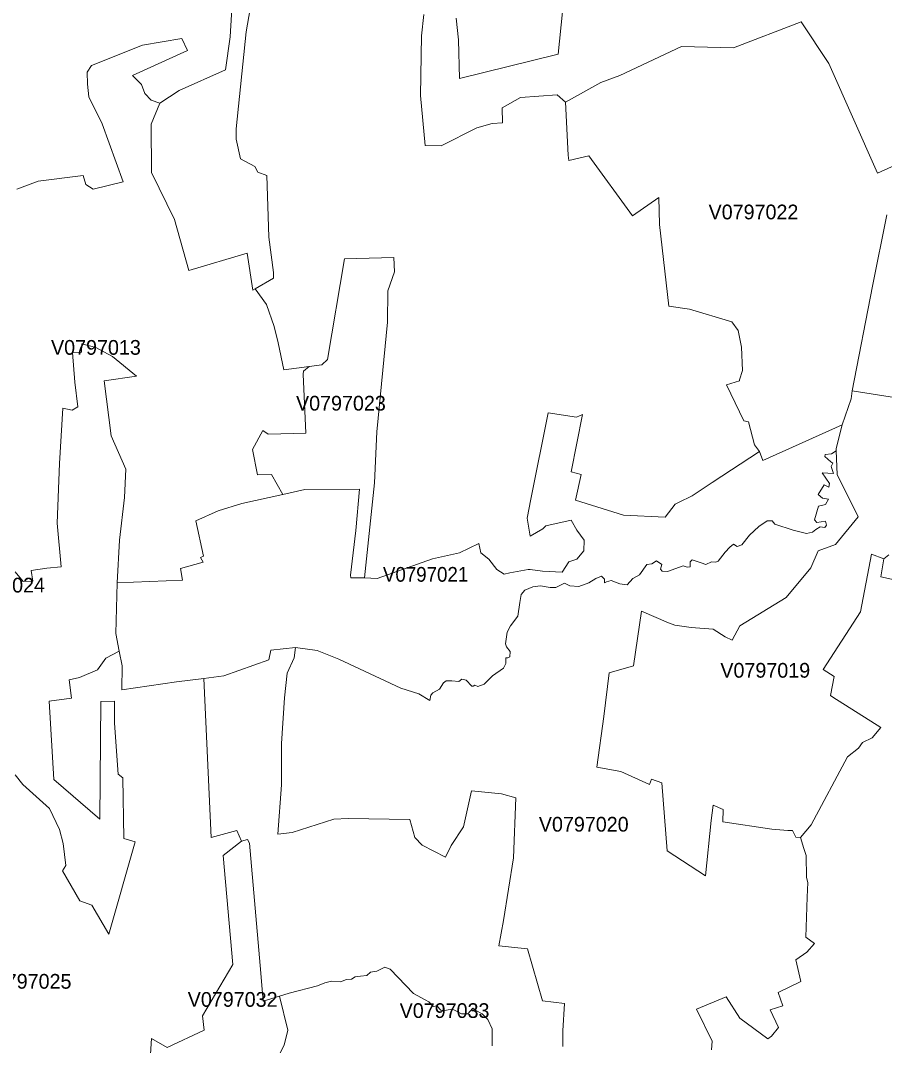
# Model space of a CAD drawing. Extents: x 369010 to 735936, y 6377141 to 6616555.
# Drawn here: x 607570 to 613437, y 6453335 to 6460296 of the extents above; entities that cross this region are included whole.
import ezdxf
from ezdxf.enums import TextEntityAlignment as Align

# ---------------------------------------------------------------- set-up
doc = ezdxf.new("R2010")
doc.units = 0
doc.header["$LTSCALE"] = 40
doc.layers.add('3', color=7, linetype='Continuous', lineweight=13)
doc.layers.add('4', color=7, linetype='Continuous')

msp = doc.modelspace()

# ---------------------------------------------------------------- linework, layer by layer
at = {"layer": '3'}
for points in [[(610528.7, 6460312.37), (610543.93, 6460165.74), (610551.37, 6459902.92), (611221.66, 6460068.59), (611320.14, 6461043.9)], [(611320.14, 6461043.9), (611221.66, 6460068.59), (610551.37, 6459902.92), (610543.93, 6460165.74), (610528.7, 6460312.37)], [(609017.48, 6460565.59), (608994.48, 6460186.26), (608963.03, 6459962), (608647.91, 6459820.66), (608516.01, 6459734.6), (608457.42, 6459592.1), (608459.9, 6459264.9), (608616.47, 6458943.99), (608713.62, 6458599.08), (609110, 6458715.26), (609147.9, 6458465.02), (609164.28, 6458473.96), (609289.24, 6458545.95), (609289.24, 6458583.85), (609256.47, 6458824), (609242.57, 6459244.71), (609181.99, 6459267.38), (609161.8, 6459305.28), (609063.33, 6459355.93), (609035.52, 6459489.82), (609035.52, 6459560.49), (609103.71, 6460220.19), (609186.96, 6460702.8)], [(609186.96, 6460702.8), (609103.71, 6460220.19), (609035.52, 6459560.49), (609035.52, 6459489.82), (609063.33, 6459355.93), (609161.8, 6459305.28), (609181.99, 6459267.38), (609242.57, 6459244.71), (609256.47, 6458824), (609289.24, 6458583.85), (609289.24, 6458545.95), (609164.28, 6458473.96), (609239.92, 6458367.87), (609293.05, 6458218.75), (609320.85, 6458107.53), (609358.59, 6457922.99), (609529.88, 6457946.33), (609616.11, 6457958.41), (609654.01, 6457993.83), (609771.35, 6458677.36), (610104.68, 6458687.46), (610109.64, 6458588.98), (610065.45, 6458461.38), (610062.97, 6458246.55), (609989.82, 6457503.61), (609973.27, 6457156.05), (609906.24, 6456510.42), (609991.97, 6456507.77), (610367.17, 6456640.5), (610551.37, 6456681.05), (610682.78, 6456744.11), (610695.36, 6456681.05), (610750.81, 6456638.02), (610805.09, 6456568.51), (610855.57, 6456535.74), (610893.47, 6456545.83), (611017.27, 6456568.51), (611032.33, 6456568.51), (611115.58, 6456555.93), (611249.47, 6456550.8), (611294.82, 6456618.99), (611349.1, 6456638.02), (611394.62, 6456693.63), (611397.1, 6456766.95), (611349.1, 6456835.13), (611308.72, 6456903.32), (611137.09, 6456865.42), (611116.9, 6456845.23), (611031, 6456794.75), (611010.81, 6456916.07), (611034.81, 6457046.15), (611153.48, 6457632.37), (611345.3, 6457602.08), (611385.68, 6457619.79), (611308.72, 6457231.85), (611376.91, 6457214.14), (611339.01, 6457039.86), (611666.04, 6456937.42), (611948.72, 6456922.36), (612016.91, 6457010.73), (612039.59, 6457023.31), (612131.77, 6457067.67), (612267.98, 6457158.53), (612588.73, 6457368.39), (612554.63, 6457415.06), (612514.25, 6457571.79), (612481.32, 6457576.76), (612365.3, 6457821.87), (612452.35, 6457848.52), (612452.35, 6457856.13), (612472.54, 6457919.19), (612467.41, 6458078.4), (612444.74, 6458192.1), (612400.55, 6458249.04), (612112.74, 6458334.93), (611973.88, 6458355.12), (611909.5, 6458909.89), (611905.86, 6459093.11), (611726.62, 6458969.31), (611429.87, 6459377.44), (611293.66, 6459344.51), (611289.85, 6459381.08), (611272.14, 6459742.54), (611214.05, 6459790.54)], [(607544.5, 6459149.71), (607691.13, 6459204.99), (607995.99, 6459243.05), (608015.02, 6459182.15), (608064.51, 6459151.53), (608266.43, 6459201.18), (608125.42, 6459593.92), (608034.06, 6459776.97), (608026.44, 6459864.69), (608022.64, 6459944.79), (608053.09, 6459990.47), (608399.66, 6460127.84), (608666.45, 6460173.52), (608704.51, 6460093.58), (608331.14, 6459921.95), (608392.04, 6459860.88), (608414.88, 6459799.81), (608456.92, 6459754.13), (608516.01, 6459734.6), (608647.91, 6459820.66), (608963.03, 6459962), (608994.48, 6460186.26), (609017.48, 6460565.59)], [(611214.05, 6459790.54), (610965.46, 6459774.15), (610841.67, 6459703.32), (610844.32, 6459602.2), (610773.65, 6459597.23), (610668.88, 6459568.1), (610426.42, 6459444.31), (610318.01, 6459446.79), (610286.4, 6459786.73), (610294.01, 6460191.06), (610309.08, 6460337.7)], [(610309.08, 6460337.7), (610294.01, 6460191.06), (610286.4, 6459786.73), (610318.01, 6459446.79), (610426.42, 6459444.31), (610668.88, 6459568.1), (610773.65, 6459597.23), (610844.32, 6459602.2), (610841.67, 6459703.32), (610965.46, 6459774.15), (611214.05, 6459790.54), (611272.14, 6459742.54), (611511.79, 6459876.11), (611641.22, 6459922.45), (612058.78, 6460119.89), (612412.47, 6460110.13), (612872.57, 6460288.21), (613060.08, 6460003.71), (613390.59, 6459258.78), (613554.44, 6459335.07)], [(613554.44, 6459335.07), (613390.59, 6459258.78), (613060.08, 6460003.71), (612872.57, 6460288.21), (612412.47, 6460110.13), (612058.78, 6460119.89), (611641.22, 6459922.45), (611511.79, 6459876.11), (611272.14, 6459742.54), (611289.85, 6459381.08), (611293.66, 6459344.51), (611429.87, 6459377.44), (611726.62, 6458969.31), (611905.86, 6459093.11), (611909.5, 6458909.89), (611973.88, 6458355.12), (612112.74, 6458334.93), (612400.55, 6458249.04), (612444.74, 6458192.1), (612467.41, 6458078.4), (612472.54, 6457919.19), (612452.35, 6457856.13), (612452.35, 6457848.52), (612365.3, 6457821.87), (612481.32, 6457576.76), (612514.25, 6457571.79), (612554.63, 6457415.06), (612588.73, 6457368.39), (612610.74, 6457308.15), (613149.62, 6457549.95), (613211.02, 6457726.37), (613217.48, 6457781.82), (613356.67, 6458492.82), (613454.15, 6458976.26)], [(607533.08, 6456551.3), (607588.19, 6456485.42), (607655.05, 6456488.57), (607642.31, 6456560.73), (607748.4, 6456577.78), (607845.88, 6456586.22), (607819.4, 6456882.63), (607834.29, 6457288.28), (607857.63, 6457664.14), (607921.18, 6457649.25), (607959.42, 6457672.59), (607938.23, 6457840.41), (607923.34, 6458042.16), (607984.9, 6458044.31), (607987.05, 6458099.59), (608082.55, 6458076.25), (608194.93, 6458014.52), (608358.28, 6457880.79), (608137.66, 6457848.85), (608185.33, 6457476.13), (608285.13, 6457248.89), (608276.69, 6457057.74), (608242.59, 6456766.78), (608226.7, 6456476.98), (608671.25, 6456495.02), (608656.35, 6456575.62), (608810.27, 6456617.17), (608793.22, 6456648.94), (608812.26, 6456659.54), (608761.45, 6456897.36), (608912.06, 6456965.39), (609072.26, 6457015.37), (609350.97, 6457077.43), (609274.51, 6457212.98), (609180.17, 6457210.99), (609145.75, 6457383.12), (609216.42, 6457510.89), (609251.84, 6457487.39), (609507.21, 6457493.18), (609490.49, 6457895.35), (609492.48, 6457915.05), (609529.88, 6457946.33), (609358.59, 6457922.99), (609320.85, 6458107.53), (609293.05, 6458218.75), (609239.92, 6458367.87), (609164.28, 6458473.96), (609147.9, 6458465.02), (609110, 6458715.26), (608713.62, 6458599.08), (608616.47, 6458943.99), (608459.9, 6459264.9), (608457.42, 6459592.1), (608516.01, 6459734.6), (608456.92, 6459754.13), (608414.88, 6459799.81), (608392.04, 6459860.88), (608331.14, 6459921.95), (608704.51, 6460093.58), (608666.45, 6460173.52), (608399.66, 6460127.84), (608053.09, 6459990.47), (608022.64, 6459944.79), (608026.44, 6459864.69), (608034.06, 6459776.97), (608125.42, 6459593.92), (608266.43, 6459201.18), (608064.51, 6459151.53), (608015.02, 6459182.15), (607995.99, 6459243.05), (607691.13, 6459204.99), (607544.5, 6459149.71)], [(613454.15, 6458976.26), (613356.67, 6458492.82), (613217.48, 6457781.82), (613561.06, 6457726.04)], [(607533.57, 6455173.14), (607586.7, 6455108.1), (607766.27, 6454944.91), (607834.79, 6454803.08), (607860.78, 6454706.09), (607877.33, 6454557.14), (607855.98, 6454521.55), (607974.15, 6454318.15), (608054.58, 6454287.37), (608170.27, 6454091.08), (608349.84, 6454717.84), (608271.89, 6454741.51), (608264.77, 6455153.12), (608234.15, 6455179.1), (608208.17, 6455524.34), (608208.17, 6455673.46), (608115.98, 6455671.15), (608110.02, 6454872.75), (607795.73, 6455142.36), (607765.11, 6455674.62), (607916.22, 6455693.49), (607899.83, 6455818.94), (607970.67, 6455835.49), (608093.47, 6455887.46), (608150.24, 6455965.58), (608241.1, 6456014.07), (608218.1, 6456132.74), (608226.7, 6456476.98), (608242.59, 6456766.78), (608276.69, 6457057.74), (608285.13, 6457248.89), (608185.33, 6457476.13), (608137.66, 6457848.85), (608358.28, 6457880.79), (608194.93, 6458014.52), (608082.55, 6458076.25), (607987.05, 6458099.59), (607984.9, 6458044.31), (607923.34, 6458042.16), (607938.23, 6457840.41), (607959.42, 6457672.59), (607921.18, 6457649.25), (607857.63, 6457664.14), (607834.29, 6457288.28), (607819.4, 6456882.63), (607845.88, 6456586.22), (607748.4, 6456577.78), (607642.31, 6456560.73), (607655.05, 6456488.57), (607588.19, 6456485.42), (607533.08, 6456551.3)], [(613561.06, 6457726.04), (613217.48, 6457781.82), (613211.02, 6457726.37), (613149.62, 6457549.95), (613109.57, 6457389.74), (613110.07, 6457374.18), (613114.87, 6457213.31), (613259.02, 6456924.84), (613104.27, 6456737.82), (612986.76, 6456695.12), (612936.12, 6456580.26), (612770.62, 6456377.19), (612455.83, 6456184.87), (612402.37, 6456088.71), (612354.37, 6456110.06), (612274.27, 6456163.52), (612124.82, 6456174.28), (612012.77, 6456190.17), (611970.07, 6456206.22), (611787.36, 6456285.17), (611733.9, 6455913.77), (611568.4, 6455865.61), (611531.16, 6455569.19), (611483, 6455224.62), (611645.85, 6455195.16), (611840.65, 6455106.94), (611854.06, 6455144.35), (611924.73, 6455119.02), (611960.81, 6454658.26), (612220.98, 6454488.62), (612259.71, 6454863.98), (612272.95, 6454968.08), (612342.29, 6454938.62), (612339.64, 6454853.22), (612673.3, 6454805.06), (612781.37, 6454795.79), (612813.32, 6454795.79), (612834.67, 6454750.45), (612866.77, 6454747.63), (612938.77, 6454833.2), (613185.7, 6455296.61), (613260.34, 6455355.53), (613286.99, 6455392.93), (613353.85, 6455424.88), (613412.44, 6455494.39), (613086.89, 6455700.11), (613070.84, 6455713.35), (613096.33, 6455840.29), (613021.52, 6455888.45), (613273.75, 6456279.7), (613349.72, 6456671.12), (613433.29, 6456640.83), (613465.9, 6456668.64)], [(612469.07, 6456735.17), (612521.2, 6456800.71), (612583.27, 6456860.13), (612640.53, 6456898.85), (612673.96, 6456898.85), (612692.66, 6456874.86), (612816.63, 6456834.64), (612907.49, 6456813.29), (612947.54, 6456821.4), (612971.54, 6456840.1), (612999.51, 6456857.48), (613032.94, 6456853.34), (613043.53, 6456869.39), (613036.91, 6456896.21), (612978.16, 6456888.1), (612962.1, 6456904.15), (612989.58, 6456997), (613037.57, 6457010.4), (613056.28, 6457045.16), (613016.22, 6457053.1), (612986.93, 6457077.27), (613026.82, 6457143.97), (613058.92, 6457127.91), (613064.22, 6457152.08), (613013.58, 6457224.07), (613090.87, 6457218.77), (613074.98, 6457266.93), (613085.57, 6457290.93), (613072.17, 6457298.88), (613032.28, 6457336.28), (613034.93, 6457349.69), (613077.63, 6457352.33), (613110.07, 6457374.18), (613109.57, 6457389.74), (613149.62, 6457549.95), (612610.74, 6457308.15), (612588.73, 6457368.39), (612267.98, 6457158.53), (612131.77, 6457067.67), (612039.59, 6457023.31), (612016.91, 6457010.73), (611948.72, 6456922.36), (611666.04, 6456937.42), (611339.01, 6457039.86), (611376.91, 6457214.14), (611308.72, 6457231.85), (611385.68, 6457619.79), (611345.3, 6457602.08), (611153.48, 6457632.37), (611034.81, 6457046.15), (611010.81, 6456916.07), (611031, 6456794.75), (611116.9, 6456845.23), (611137.09, 6456865.42), (611308.72, 6456903.32), (611349.1, 6456835.13), (611397.1, 6456766.95), (611394.62, 6456693.63), (611349.1, 6456638.02), (611294.82, 6456618.99), (611249.47, 6456550.8), (611115.58, 6456555.93), (611032.33, 6456568.51), (611017.27, 6456568.51), (610893.47, 6456545.83), (610855.57, 6456535.74), (610805.09, 6456568.51), (610750.81, 6456638.02), (610695.36, 6456681.05), (610682.78, 6456744.11), (610551.37, 6456681.05), (610367.17, 6456640.5), (609991.97, 6456507.77), (609906.24, 6456510.42)], [(613110.07, 6457374.18), (613077.63, 6457352.33), (613034.93, 6457349.69), (613032.28, 6457336.28), (613072.17, 6457298.88), (613085.57, 6457290.93), (613074.98, 6457266.93), (613090.87, 6457218.77), (613013.58, 6457224.07), (613064.22, 6457152.08), (613058.92, 6457127.91), (613026.82, 6457143.97), (612986.93, 6457077.27), (613016.22, 6457053.1), (613056.28, 6457045.16), (613037.57, 6457010.4), (612989.58, 6456997), (612962.1, 6456904.15), (612978.16, 6456888.1), (613036.91, 6456896.21), (613043.53, 6456869.39), (613032.94, 6456853.34), (612999.51, 6456857.48), (612971.54, 6456840.1), (612947.54, 6456821.4), (612907.49, 6456813.29), (612816.63, 6456834.64), (612692.66, 6456874.86), (612673.96, 6456898.85), (612640.53, 6456898.85), (612583.27, 6456860.13), (612521.2, 6456800.71), (612469.07, 6456735.17), (612437.13, 6456724.58), (612411.8, 6456739.14), (612386.32, 6456720.44), (612355.7, 6456685.68), (612307.7, 6456624.28), (612291.65, 6456617.66), (612262.35, 6456620.31), (612223.63, 6456602.93), (612192.84, 6456612.37), (612131.61, 6456633.72), (612116.88, 6456620.31), (612116.88, 6456585.55), (612096.85, 6456582.91), (612070.2, 6456593.66), (611963.45, 6456553.45), (611928.7, 6456556.26), (611915.29, 6456569.5), (611926.05, 6456601.61), (611888.65, 6456626.93), (611856.7, 6456606.9), (611822.61, 6456600.95), (611773.29, 6456531.44), (611729.27, 6456507.44), (611690.54, 6456464.74), (611639.89, 6456470.03), (611581.14, 6456494.03), (611550.52, 6456483.44), (611537.12, 6456476.65), (611535.79, 6456502.14), (611515.77, 6456523.49), (611477.7, 6456506.77), (611429.7, 6456477.32), (611361.68, 6456451.99), (611301.6, 6456455.97), (611264.2, 6456474.67), (611205.45, 6456445.37), (611166.22, 6456444.71), (611102.17, 6456457.95), (611050.04, 6456451.33), (610995.42, 6456427.33), (610969.93, 6456397.87), (610960.67, 6456343.09), (610948.58, 6456250.91), (610898.6, 6456186.19), (610874.6, 6456143.49), (610863.85, 6456062.07), (610870.63, 6456041.87), (610894.63, 6456011.26), (610893.3, 6455973.85), (610878.58, 6455968.56), (610866.66, 6455968.56), (610865.17, 6455929.83), (610849.28, 6455897.72), (610774.47, 6455846.91), (610719.86, 6455789.48), (610675.83, 6455773.43), (610654.48, 6455781.54), (610643.72, 6455774.75), (610634.46, 6455774.75), (610595.73, 6455816.13), (610567.76, 6455824.24), (610546.41, 6455806.86), (610499.57, 6455812.15), (610461.67, 6455811.49), (610441.64, 6455798.25), (610416.32, 6455755.39), (610369.48, 6455731.39)], [(612936.12, 6456580.26), (612986.76, 6456695.12), (613104.27, 6456737.82), (613259.02, 6456924.84), (613114.87, 6457213.31), (613110.07, 6457374.18)], [(609906.24, 6456510.42), (609812.89, 6456512.24), (609811.57, 6456529.95), (609847.65, 6456833.65), (609872.15, 6457113.02), (609500.59, 6457110.7), (609350.97, 6457077.43), (609072.26, 6457015.37), (608912.06, 6456965.39), (608761.45, 6456897.36), (608812.26, 6456659.54), (608793.22, 6456648.94), (608810.27, 6456617.17), (608656.35, 6456575.62), (608671.25, 6456495.02), (608226.7, 6456476.98), (608218.1, 6456132.74), (608241.1, 6456014.07), (608260.8, 6455913.77), (608257.98, 6455750.75), (608629.04, 6455804.21), (608815.73, 6455828.21), (608951.94, 6455846.91), (609257.46, 6455955.15), (609270.87, 6456019.2), (609437.53, 6456039.23), (609584.33, 6456017.88), (609731.14, 6455959.12), (610154, 6455761.51), (610274.82, 6455723.44), (610349.46, 6455677.93), (610356.24, 6455715.33), (610369.48, 6455731.39), (610416.32, 6455755.39), (610441.64, 6455798.25), (610461.67, 6455811.49), (610499.57, 6455812.15), (610546.41, 6455806.86), (610567.76, 6455824.24), (610595.73, 6455816.13), (610634.46, 6455774.75), (610643.72, 6455774.75), (610654.48, 6455781.54), (610675.83, 6455773.43), (610719.86, 6455789.48), (610774.47, 6455846.91), (610849.28, 6455897.72), (610865.17, 6455929.83), (610866.66, 6455968.56), (610878.58, 6455968.56), (610893.3, 6455973.85), (610894.63, 6456011.26), (610870.63, 6456041.87), (610863.85, 6456062.07), (610874.6, 6456143.49), (610898.6, 6456186.19), (610948.58, 6456250.91), (610960.67, 6456343.09), (610969.93, 6456397.87), (610995.42, 6456427.33), (611050.04, 6456451.33), (611102.17, 6456457.95), (611166.22, 6456444.71), (611205.45, 6456445.37), (611264.2, 6456474.67), (611301.6, 6456455.97), (611361.68, 6456451.99), (611429.7, 6456477.32), (611477.7, 6456506.77), (611515.77, 6456523.49), (611535.79, 6456502.14), (611537.12, 6456476.65), (611550.52, 6456483.44), (611581.14, 6456494.03), (611639.89, 6456470.03), (611690.54, 6456464.74), (611729.27, 6456507.44), (611773.29, 6456531.44), (611822.61, 6456600.95), (611856.7, 6456606.9), (611888.65, 6456626.93), (611926.05, 6456601.61), (611915.29, 6456569.5), (611928.7, 6456556.26), (611963.45, 6456553.45), (612070.2, 6456593.66), (612096.85, 6456582.91), (612116.88, 6456585.55), (612116.88, 6456620.31), (612131.61, 6456633.72), (612192.84, 6456612.37), (612223.63, 6456602.93), (612262.35, 6456620.31), (612291.65, 6456617.66), (612307.7, 6456624.28), (612355.7, 6456685.68), (612386.32, 6456720.44), (612411.8, 6456739.14), (612437.13, 6456724.58), (612469.07, 6456735.17)], [(614963.21, 6453310.89), (614775.2, 6453949.9), (614693.94, 6454403.05), (614368.89, 6454509.97), (614322.38, 6454742.34), (614194.78, 6455097.84), (614125.1, 6455302.24), (613971.84, 6455237.19), (613869.73, 6455539.4), (613693.3, 6455567.21), (613881.31, 6456183.05), (613913.92, 6456406.15), (613412.44, 6456517.7), (613433.29, 6456640.83), (613349.72, 6456671.12), (613273.75, 6456279.7), (613021.52, 6455888.45), (613096.33, 6455840.29), (613070.84, 6455713.35), (613086.89, 6455700.11)], [(613465.9, 6456668.64), (613433.29, 6456640.83), (613412.44, 6456517.7), (613913.92, 6456406.15)], [(612263.68, 6453306.42), (612266.33, 6453365.18), (612160.9, 6453582.82), (612361.16, 6453665.73), (612454.5, 6453521.41), (612644.01, 6453379.91), (612670.65, 6453398.61), (612718.65, 6453457.36), (612660.06, 6453577.52), (612748.11, 6453604.17), (612716, 6453695.03), (612868.1, 6453769.84), (612834.83, 6453918.13), (612909.47, 6453968.94), (612962.93, 6454027.69), (612904.18, 6454070.39), (612912.12, 6454342.98), (612916.26, 6454443.11), (612908.15, 6454475.21), (612905.5, 6454624.66), (612889.45, 6454672.83), (612866.77, 6454747.63), (612834.67, 6454750.45), (612813.32, 6454795.79), (612781.37, 6454795.79), (612673.3, 6454805.06), (612339.64, 6454853.22), (612342.29, 6454938.62), (612272.95, 6454968.08), (612259.71, 6454863.98), (612220.98, 6454488.62), (611960.81, 6454658.26), (611924.73, 6455119.02), (611854.06, 6455144.35), (611840.65, 6455106.94), (611645.85, 6455195.16), (611483, 6455224.62), (611531.16, 6455569.19), (611568.4, 6455865.61), (611733.9, 6455913.77), (611787.36, 6456285.17), (611970.07, 6456206.22), (612012.77, 6456190.17), (612124.82, 6456174.28), (612274.27, 6456163.52), (612354.37, 6456110.06), (612402.37, 6456088.71), (612455.83, 6456184.87), (612770.62, 6456377.19), (612936.12, 6456580.26)], [(608629.04, 6455804.21), (608257.98, 6455750.75), (608260.8, 6455913.77), (608241.1, 6456014.07), (608150.24, 6455965.58), (608093.47, 6455887.46), (607970.67, 6455835.49), (607899.83, 6455818.94), (607916.22, 6455693.49), (607765.11, 6455674.62), (607795.73, 6455142.36), (608110.02, 6454872.75), (608115.98, 6455671.15), (608208.17, 6455673.46), (608208.17, 6455524.34), (608234.15, 6455179.1), (608264.77, 6455153.12), (608271.89, 6454741.51), (608349.84, 6454717.84), (608170.27, 6454091.08), (608054.58, 6454287.37), (607974.15, 6454318.15), (607855.98, 6454521.55), (607877.33, 6454557.14), (607860.78, 6454706.09), (607834.79, 6454803.08), (607766.27, 6454944.91), (607586.7, 6455108.1), (607533.57, 6455173.14)], [(609437.53, 6456039.23), (609270.87, 6456019.2), (609257.46, 6455955.15), (608951.94, 6455846.91), (608815.73, 6455828.21), (608865.55, 6454748.63), (609039.49, 6454794.64), (609070.28, 6454722.97), (609111.49, 6454734.06), (609124.4, 6454710.06), (609198.38, 6453879.4), (609217.58, 6453635.45), (609328.46, 6453669.54), (609395.49, 6453690.23), (609587.31, 6453739.55), (609636.47, 6453761.56), (609683.14, 6453772.48), (609743.38, 6453767.02), (609784.43, 6453783.41), (609817.2, 6453786.22), (609841.86, 6453802.61), (609880.25, 6453805.42), (609921.3, 6453810.88), (609945.96, 6453832.89), (609989.82, 6453841), (610044.6, 6453868.48), (610080.18, 6453854.74), (610239.07, 6453687.58), (610318.34, 6453646.37), (610343, 6453632.63), (610373.13, 6453599.86), (610397.79, 6453605.32), (610425.26, 6453575.2), (610449.92, 6453572.39), (610488.15, 6453580.66), (610512.81, 6453577.85), (610564.95, 6453550.38), (610608.64, 6453550.38), (610641.57, 6453588.77), (610663.42, 6453572.39), (610704.46, 6453550.38), (610742.86, 6453512.15), (610772.98, 6453449.09), (610772.98, 6453333.9)], [(610369.48, 6455731.39), (610356.24, 6455715.33), (610349.46, 6455677.93), (610274.82, 6455723.44), (610154, 6455761.51), (609731.14, 6455959.12), (609584.33, 6456017.88), (609437.53, 6456039.23), (609429.59, 6455967.07), (609381.43, 6455862.96), (609362.89, 6455697.29), (609342.86, 6455386.15), (609342.86, 6455105.62), (609317.38, 6454770.31), (609416.18, 6454781.06), (609699.03, 6454871.93), (609795.19, 6454877.22), (610214.08, 6454869.11), (610248.83, 6454748.96), (610296.83, 6454695.5), (610457.04, 6454615.4), (610494.27, 6454692.85), (610579.67, 6454821.12), (610633.13, 6455064.24), (610837.2, 6455044.22), (610933.36, 6455017.4), (610918.63, 6454610.1), (610849.28, 6454185.25), (610818.66, 6454012.96), (611013.46, 6453991.61), (611116.07, 6453637.6), (611265.52, 6453621.54), (611252.28, 6453434.69), (611253.61, 6453329.1)], [(609342.86, 6455105.62), (609342.86, 6455386.15), (609362.89, 6455697.29), (609381.43, 6455862.96), (609429.59, 6455967.07), (609437.53, 6456039.23)], [(608453.78, 6453276.47), (608458.91, 6453383.88), (608566.32, 6453322.48), (608817.06, 6453440.32), (608806.8, 6453537.47), (609011.36, 6453885.69), (608947.47, 6454625.66), (609070.28, 6454722.97), (609039.49, 6454794.64), (608865.55, 6454748.63), (608815.73, 6455828.21), (608629.04, 6455804.21)], [(613086.89, 6455700.11), (613412.44, 6455494.39), (613353.85, 6455424.88), (613286.99, 6455392.93), (613260.34, 6455355.53), (613185.7, 6455296.61), (612938.77, 6454833.2), (612866.77, 6454747.63), (612889.45, 6454672.83), (612905.5, 6454624.66), (612908.15, 6454475.21), (612916.26, 6454443.11), (612912.12, 6454342.98), (612904.18, 6454070.39), (612962.93, 6454027.69), (612909.47, 6453968.94), (612834.83, 6453918.13), (612868.1, 6453769.84), (612716, 6453695.03), (612748.11, 6453604.17), (612660.06, 6453577.52), (612718.65, 6453457.36), (612670.65, 6453398.61), (612644.01, 6453379.91), (612454.5, 6453521.41), (612361.16, 6453665.73), (612160.9, 6453582.82), (612266.33, 6453365.18), (612263.68, 6453306.42)], [(611253.61, 6453329.1), (611252.28, 6453434.69), (611265.52, 6453621.54), (611116.07, 6453637.6), (611013.46, 6453991.61), (610818.66, 6454012.96), (610849.28, 6454185.25), (610918.63, 6454610.1), (610933.36, 6455017.4), (610837.2, 6455044.22), (610633.13, 6455064.24), (610579.67, 6454821.12), (610494.27, 6454692.85), (610457.04, 6454615.4), (610296.83, 6454695.5), (610248.83, 6454748.96), (610214.08, 6454869.11), (609795.19, 6454877.22), (609699.03, 6454871.93), (609416.18, 6454781.06), (609317.38, 6454770.31), (609342.86, 6455105.62)], [(610772.98, 6453333.9), (610772.98, 6453449.09), (610742.86, 6453512.15), (610704.46, 6453550.38), (610663.42, 6453572.39), (610641.57, 6453588.77), (610608.64, 6453550.38), (610564.95, 6453550.38), (610512.81, 6453577.85), (610488.15, 6453580.66), (610449.92, 6453572.39), (610425.26, 6453575.2), (610397.79, 6453605.32), (610373.13, 6453599.86), (610343, 6453632.63), (610318.34, 6453646.37), (610239.07, 6453687.58), (610080.18, 6453854.74), (610044.6, 6453868.48), (609989.82, 6453841), (609945.96, 6453832.89), (609921.3, 6453810.88), (609880.25, 6453805.42), (609841.86, 6453802.61), (609817.2, 6453786.22), (609784.43, 6453783.41), (609743.38, 6453767.02), (609683.14, 6453772.48), (609636.47, 6453761.56), (609587.31, 6453739.55), (609395.49, 6453690.23), (609328.46, 6453669.54), (609385.23, 6453438.83), (609360.74, 6453337.37), (609319.53, 6453257.77)]]:
    msp.add_lwpolyline(points, dxfattribs=at)
for points in [[(609529.88, 6457946.33), (609492.48, 6457915.05), (609490.49, 6457895.35), (609507.21, 6457493.18), (609251.84, 6457487.39), (609216.42, 6457510.89), (609145.75, 6457383.12), (609180.17, 6457210.99), (609274.51, 6457212.98), (609350.97, 6457077.43), (609500.59, 6457110.7), (609872.15, 6457113.02), (609847.65, 6456833.65), (609811.57, 6456529.95), (609812.89, 6456512.24), (609906.24, 6456510.42), (609973.27, 6457156.05), (609989.82, 6457503.61), (610062.97, 6458246.55), (610065.45, 6458461.38), (610109.64, 6458588.98), (610104.68, 6458687.46), (609771.35, 6458677.36), (609654.01, 6457993.83), (609616.11, 6457958.41)], [(609070.28, 6454722.97), (608947.47, 6454625.66), (609011.36, 6453885.69), (608806.8, 6453537.47), (608817.06, 6453440.32), (608566.32, 6453322.48), (608458.91, 6453383.88), (608453.78, 6453276.47), (608566.32, 6453184.28), (608788.26, 6453022.09), (609319.53, 6453257.77), (609360.74, 6453337.37), (609385.23, 6453438.83), (609328.46, 6453669.54), (609217.58, 6453635.45), (609198.38, 6453879.4), (609124.4, 6454710.06), (609111.49, 6454734.06)]]:
    msp.add_lwpolyline(points, close=True, dxfattribs=at)

# ---------------------------------------------------------------- texts
at = {"layer": '4'}
for s, p in [('V0797022', (612547.62, 6458945.93)), ('V0797013', (608082.55, 6458026.25)), ('V0797023', (609746.15, 6457647.3)), ('V0797024', (607431.69, 6456411.76)), ('V0797019', (612627.65, 6455833.24)), ('V0797020', (611395.11, 6454787.92)), ('V0797025', (607611.56, 6453721.21)), ('V0797032', (609010.92, 6453598.39)), ('V0797033', (610449.92, 6453522.39))]:
    msp.add_text(s, height=100, dxfattribs=at).set_placement(p, align=Align.CENTER)
at = {"layer": '4', "width": 0.95}
msp.add_text('V0797021', height=100, dxfattribs=at).set_placement((610321.09, 6456484.89), align=Align.CENTER)

doc.saveas('drawing.dxf')
